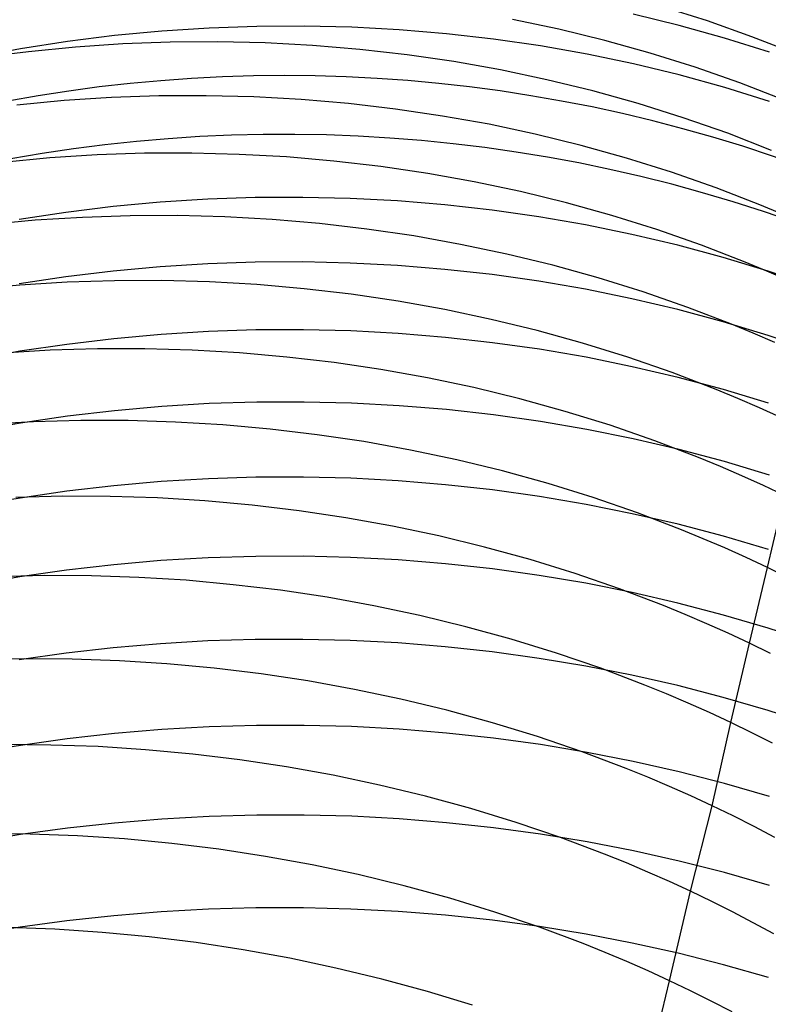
# Model space of a CAD drawing. Extents: x -383 to 1849, y -1185 to -529.
# Tile 844 of 870: x 1829 to 1837, y -927 to -917. Entities that reach past the tile are written whole.
import ezdxf

# ---------------------------------------------------------------- set-up
doc = ezdxf.new("R2010")
doc.units = 0
doc.layers.add('PREDEFINITO', color=7, linetype='CONTINUOUS')

msp = doc.modelspace()

# ---------------------------------------------------------------- linework, layer by layer
at = {"layer": 'PREDEFINITO'}
for p, q in [((1836.007, -916.623, 600.18), (1835.532, -916.507, 600.204)), ((1836.301, -916.576, 551.66), (1835.835, -916.429, 551.649)), ((1834.762, -916.661, 549.647), (1834.283, -916.56, 549.645)), ((1836.761, -916.739, 551.675), (1836.301, -916.576, 551.66)), ((1830.652, -916.681, 602.185), (1830.163, -916.728, 602.163)), ((1831.143, -916.649, 602.203), (1830.652, -916.681, 602.185)), ((1831.635, -916.632, 602.217), (1831.143, -916.649, 602.203)), ((1832.127, -916.629, 602.227), (1831.635, -916.632, 602.217)), ((1832.618, -916.641, 602.232), (1832.127, -916.629, 602.227)), ((1833.109, -916.668, 602.232), (1832.618, -916.641, 602.232)), ((1833.599, -916.709, 602.229), (1833.109, -916.668, 602.232)), ((1834.087, -916.765, 602.22), (1833.599, -916.709, 602.229)), ((1835.237, -916.778, 549.652), (1834.762, -916.661, 549.647)), ((1836.477, -916.753, 600.151), (1836.007, -916.623, 600.18)), ((1829.675, -916.788, 602.136), (1829.19, -916.864, 602.104)), ((1830.163, -916.728, 602.163), (1829.675, -916.788, 602.136)), ((1830.249, -916.813, 547.792), (1829.759, -916.846, 547.824)), ((1830.74, -916.795, 547.764), (1830.249, -916.813, 547.792)), ((1831.231, -916.791, 547.739), (1830.74, -916.795, 547.764)), ((1831.723, -916.803, 547.718), (1831.231, -916.791, 547.739)), ((1832.213, -916.829, 547.7), (1831.723, -916.803, 547.718)), ((1834.572, -916.835, 602.208), (1834.087, -916.765, 602.22)), ((1835.708, -916.909, 549.66), (1835.237, -916.778, 549.652)), ((1836.942, -916.898, 600.119), (1836.477, -916.753, 600.151)), ((1837.214, -916.916, 551.694), (1836.761, -916.739, 551.675)), ((1829.19, -916.864, 602.104), (1828.709, -916.954, 602.069)), ((1829.271, -916.894, 547.86), (1828.784, -916.956, 547.899)), ((1829.759, -916.846, 547.824), (1829.271, -916.894, 547.86)), ((1832.703, -916.87, 547.686), (1832.213, -916.829, 547.7)), ((1833.191, -916.926, 547.676), (1832.703, -916.87, 547.686)), ((1835.055, -916.921, 602.19), (1834.572, -916.835, 602.208)), ((1835.534, -917.021, 602.169), (1835.055, -916.921, 602.19)), ((1836.174, -917.055, 549.673), (1835.708, -916.909, 549.66)), ((1833.676, -916.997, 547.67), (1833.191, -916.926, 547.676)), ((1834.159, -917.083, 547.667), (1833.676, -916.997, 547.67)), ((1836.008, -917.135, 602.142), (1835.534, -917.021, 602.169)), ((1834.638, -917.184, 547.668), (1834.159, -917.083, 547.667)), ((1836.634, -917.217, 549.689), (1836.174, -917.055, 549.673)), ((1835.113, -917.3, 547.674), (1834.638, -917.184, 547.668)), ((1836.479, -917.265, 602.111), (1836.008, -917.135, 602.142)), ((1837.088, -917.394, 549.708), (1836.634, -917.217, 549.689)), ((1835.584, -917.431, 547.683), (1835.113, -917.3, 547.674)), ((1836.944, -917.409, 602.076), (1836.479, -917.265, 602.111)), ((1829.64, -917.401, 545.871), (1829.152, -917.447, 545.91)), ((1830.13, -917.369, 545.836), (1829.64, -917.401, 545.871)), ((1830.621, -917.352, 545.805), (1830.13, -917.369, 545.836)), ((1831.112, -917.35, 545.778), (1830.621, -917.352, 545.805)), ((1831.603, -917.362, 545.755), (1831.112, -917.35, 545.778)), ((1832.094, -917.389, 545.736), (1831.603, -917.362, 545.755)), ((1832.583, -917.431, 545.721), (1832.094, -917.389, 545.736)), ((1833.071, -917.488, 545.71), (1832.583, -917.431, 545.721)), ((1833.556, -917.56, 545.703), (1833.071, -917.488, 545.71)), ((1836.05, -917.578, 547.696), (1835.584, -917.431, 547.683)), ((1834.039, -917.646, 545.7), (1833.556, -917.56, 545.703)), ((1836.51, -917.739, 547.713), (1836.05, -917.578, 547.696)), ((1834.518, -917.748, 545.701), (1834.039, -917.646, 545.7)), ((1834.993, -917.864, 545.707), (1834.518, -917.748, 545.701)), ((1836.964, -917.916, 547.734), (1836.51, -917.739, 547.713)), ((1835.463, -917.996, 545.716), (1834.993, -917.864, 545.707)), ((1829.493, -917.994, 543.932), (1829.005, -918.04, 543.974)), ((1829.982, -917.963, 543.895), (1829.493, -917.994, 543.932)), ((1830.472, -917.946, 543.861), (1829.982, -917.963, 543.895)), ((1830.963, -917.944, 543.832), (1830.472, -917.946, 543.861)), ((1831.454, -917.957, 543.806), (1830.963, -917.944, 543.832)), ((1831.944, -917.984, 543.786), (1831.454, -917.957, 543.806)), ((1832.433, -918.027, 543.769), (1831.944, -917.984, 543.786)), ((1832.92, -918.084, 543.757), (1832.433, -918.027, 543.769)), ((1835.929, -918.142, 545.73), (1835.463, -917.996, 545.716)), ((1833.405, -918.155, 543.749), (1832.92, -918.084, 543.757)), ((1836.389, -918.303, 545.748), (1835.929, -918.142, 545.73)), ((1833.887, -918.242, 543.745), (1833.405, -918.155, 543.749)), ((1834.366, -918.343, 543.746), (1833.887, -918.242, 543.745)), ((1834.841, -918.459, 543.752), (1834.366, -918.343, 543.746)), ((1836.843, -918.48, 545.771), (1836.389, -918.303, 545.748)), ((1831.127, -918.421, 608.062), (1830.636, -918.453, 608.042)), ((1831.619, -918.404, 608.077), (1831.127, -918.421, 608.062)), ((1832.111, -918.402, 608.087), (1831.619, -918.404, 608.077)), ((1832.602, -918.413, 608.092), (1832.111, -918.402, 608.087)), ((1833.093, -918.439, 608.091), (1832.602, -918.413, 608.092)), ((1833.583, -918.479, 608.085), (1833.093, -918.439, 608.091)), ((1830.147, -918.498, 608.016), (1829.66, -918.558, 607.986)), ((1830.636, -918.453, 608.042), (1830.147, -918.498, 608.016)), ((1834.071, -918.534, 608.073), (1833.583, -918.479, 608.085)), ((1834.556, -918.603, 608.057), (1834.071, -918.534, 608.073)), ((1835.311, -918.59, 543.762), (1834.841, -918.459, 543.752)), ((1837.068, -918.574, 545.783), (1836.843, -918.48, 545.771)), ((1829.342, -918.639, 542.01), (1828.853, -918.684, 542.055)), ((1829.66, -918.558, 607.986), (1829.175, -918.632, 607.95)), ((1829.832, -918.609, 541.97), (1829.342, -918.639, 542.01)), ((1830.323, -918.593, 541.933), (1829.832, -918.609, 541.97)), ((1830.814, -918.591, 541.902), (1830.323, -918.593, 541.933)), ((1831.306, -918.604, 541.874), (1830.814, -918.591, 541.902)), ((1831.796, -918.632, 541.851), (1831.306, -918.604, 541.874)), ((1832.286, -918.674, 541.833), (1831.796, -918.632, 541.851)), ((1835.039, -918.687, 608.035), (1834.556, -918.603, 608.057)), ((1835.777, -918.736, 543.776), (1835.311, -918.59, 543.762)), ((1832.774, -918.731, 541.82), (1832.286, -918.674, 541.833)), ((1833.26, -918.802, 541.811), (1832.774, -918.731, 541.82)), ((1835.518, -918.785, 608.007), (1835.039, -918.687, 608.035)), ((1836.237, -918.897, 543.795), (1835.777, -918.736, 543.776)), ((1833.743, -918.889, 541.806), (1833.26, -918.802, 541.811)), ((1835.993, -918.898, 607.974), (1835.518, -918.785, 608.007)), ((1834.222, -918.99, 541.807), (1833.743, -918.889, 541.806)), ((1836.463, -919.025, 607.936), (1835.993, -918.898, 607.974)), ((1836.691, -919.073, 543.819), (1836.237, -918.897, 543.795)), ((1834.698, -919.105, 541.812), (1834.222, -918.99, 541.807)), ((1836.928, -919.167, 607.892), (1836.463, -919.025, 607.936)), ((1830.636, -919.12, 609.971), (1830.147, -919.165, 609.945)), ((1831.127, -919.089, 609.992), (1830.636, -919.12, 609.971)), ((1831.619, -919.073, 610.008), (1831.127, -919.089, 609.992)), ((1832.111, -919.07, 610.018), (1831.619, -919.073, 610.008)), ((1832.602, -919.082, 610.022), (1832.111, -919.07, 610.018)), ((1833.093, -919.108, 610.021), (1832.602, -919.082, 610.022)), ((1833.583, -919.148, 610.014), (1833.093, -919.108, 610.021)), ((1834.071, -919.202, 610.001), (1833.583, -919.148, 610.014)), ((1835.169, -919.236, 541.822), (1834.698, -919.105, 541.812)), ((1836.915, -919.167, 543.833), (1836.691, -919.073, 543.819)), ((1829.66, -919.225, 609.913), (1829.175, -919.298, 609.876)), ((1830.147, -919.165, 609.945), (1829.66, -919.225, 609.913)), ((1830.162, -919.265, 540.015), (1829.671, -919.281, 540.054)), ((1830.654, -919.264, 539.981), (1830.162, -919.265, 540.015)), ((1831.145, -919.278, 539.952), (1830.654, -919.264, 539.981)), ((1834.556, -919.271, 609.983), (1834.071, -919.202, 610.001)), ((1835.635, -919.381, 541.837), (1835.169, -919.236, 541.822)), ((1837.138, -919.264, 543.847), (1836.915, -919.167, 543.833)), ((1837.388, -919.323, 607.843), (1836.928, -919.167, 607.892)), ((1829.182, -919.31, 540.098), (1828.693, -919.354, 540.146)), ((1829.671, -919.281, 540.054), (1829.182, -919.31, 540.098)), ((1831.636, -919.306, 539.927), (1831.145, -919.278, 539.952)), ((1832.125, -919.349, 539.907), (1831.636, -919.306, 539.927)), ((1832.613, -919.406, 539.893), (1832.125, -919.349, 539.907)), ((1835.039, -919.354, 609.959), (1834.556, -919.271, 609.983)), ((1835.518, -919.452, 609.93), (1835.039, -919.354, 609.959)), ((1833.099, -919.478, 539.883), (1832.613, -919.406, 539.893)), ((1835.993, -919.564, 609.895), (1835.518, -919.452, 609.93)), ((1836.096, -919.541, 541.857), (1835.635, -919.381, 541.837)), ((1833.582, -919.564, 539.878), (1833.099, -919.478, 539.883)), ((1834.062, -919.665, 539.878), (1833.582, -919.564, 539.878)), ((1836.463, -919.69, 609.854), (1835.993, -919.564, 609.895)), ((1836.55, -919.716, 541.882), (1836.096, -919.541, 541.857)), ((1834.537, -919.781, 539.884), (1834.062, -919.665, 539.878)), ((1832.118, -919.773, 611.937), (1831.626, -919.775, 611.927)), ((1832.609, -919.785, 611.941), (1832.118, -919.773, 611.937)), ((1836.928, -919.831, 609.807), (1836.463, -919.69, 609.854)), ((1836.775, -919.809, 541.897), (1836.55, -919.716, 541.882)), ((1830.156, -919.866, 611.862), (1829.669, -919.924, 611.83)), ((1830.645, -919.822, 611.89), (1830.156, -919.866, 611.862)), ((1831.135, -919.792, 611.911), (1830.645, -919.822, 611.89)), ((1831.626, -919.775, 611.927), (1831.135, -919.792, 611.911)), ((1833.1, -919.812, 611.939), (1832.609, -919.785, 611.941)), ((1833.589, -919.852, 611.931), (1833.1, -919.812, 611.939)), ((1834.076, -919.907, 611.917), (1833.589, -919.852, 611.931)), ((1835.008, -919.911, 539.894), (1834.537, -919.781, 539.884)), ((1836.998, -919.906, 541.912), (1836.775, -919.809, 541.897)), ((1837.388, -919.987, 609.755), (1836.928, -919.831, 609.807)), ((1829.669, -919.924, 611.83), (1829.184, -919.996, 611.791)), ((1829.987, -919.97, 538.113), (1829.496, -919.985, 538.154)), ((1830.477, -919.97, 538.076), (1829.987, -919.97, 538.113)), ((1830.968, -919.984, 538.045), (1830.477, -919.97, 538.076)), ((1834.561, -919.975, 611.898), (1834.076, -919.907, 611.917)), ((1835.043, -920.058, 611.872), (1834.561, -919.975, 611.898)), ((1835.475, -920.056, 539.91), (1835.008, -919.911, 539.894)), ((1829.184, -919.996, 611.791), (1828.703, -920.083, 611.746)), ((1829.496, -919.985, 538.154), (1829.007, -920.014, 538.201)), ((1831.458, -920.012, 538.019), (1830.968, -919.984, 538.045)), ((1831.947, -920.055, 537.997), (1831.458, -920.012, 538.019)), ((1832.435, -920.113, 537.982), (1831.947, -920.055, 537.997)), ((1835.522, -920.156, 611.841), (1835.043, -920.058, 611.872)), ((1835.935, -920.216, 539.931), (1835.475, -920.056, 539.91)), ((1832.92, -920.184, 537.971), (1832.435, -920.113, 537.982)), ((1835.996, -920.267, 611.804), (1835.522, -920.156, 611.841)), ((1833.402, -920.271, 537.966), (1832.92, -920.184, 537.971)), ((1833.882, -920.372, 537.966), (1833.402, -920.271, 537.966)), ((1836.39, -920.391, 539.957), (1835.935, -920.216, 539.931)), ((1836.466, -920.393, 611.76), (1835.996, -920.267, 611.804)), ((1834.357, -920.487, 537.971), (1833.882, -920.372, 537.966)), ((1834.828, -920.618, 537.982), (1834.357, -920.487, 537.971)), ((1836.615, -920.484, 539.972), (1836.39, -920.391, 539.957)), ((1836.931, -920.533, 611.711), (1836.466, -920.393, 611.76)), ((1836.838, -920.58, 539.989), (1836.615, -920.484, 539.972)), ((1830.651, -920.568, 613.791), (1830.162, -920.611, 613.763)), ((1831.142, -920.538, 613.812), (1830.651, -920.568, 613.791)), ((1831.634, -920.523, 613.828), (1831.142, -920.538, 613.812)), ((1832.125, -920.521, 613.838), (1831.634, -920.523, 613.828)), ((1832.617, -920.533, 613.842), (1832.125, -920.521, 613.838)), ((1833.108, -920.56, 613.839), (1832.617, -920.533, 613.842)), ((1833.598, -920.6, 613.83), (1833.108, -920.56, 613.839)), ((1837.06, -920.68, 540.007), (1836.838, -920.58, 539.989)), ((1829.675, -920.668, 613.729), (1829.19, -920.74, 613.689)), ((1830.162, -920.611, 613.763), (1829.675, -920.668, 613.729)), ((1834.085, -920.655, 613.816), (1833.598, -920.6, 613.83)), ((1834.571, -920.723, 613.795), (1834.085, -920.655, 613.816)), ((1835.294, -920.762, 537.998), (1834.828, -920.618, 537.982)), ((1829.19, -920.74, 613.689), (1828.708, -920.825, 613.643)), ((1829.325, -920.726, 536.267), (1828.837, -920.754, 536.316)), ((1829.815, -920.712, 536.223), (1829.325, -920.726, 536.267)), ((1830.305, -920.713, 536.184), (1829.815, -920.712, 536.223)), ((1830.795, -920.728, 536.151), (1830.305, -920.713, 536.184)), ((1831.284, -920.757, 536.123), (1830.795, -920.728, 536.151)), ((1831.773, -920.801, 536.101), (1831.284, -920.757, 536.123)), ((1835.053, -920.806, 613.767), (1834.571, -920.723, 613.795)), ((1835.755, -920.922, 538.02), (1835.294, -920.762, 537.998)), ((1832.26, -920.859, 536.084), (1831.773, -920.801, 536.101)), ((1832.745, -920.931, 536.073), (1832.26, -920.859, 536.084)), ((1835.532, -920.903, 613.734), (1835.053, -920.806, 613.767)), ((1833.227, -921.018, 536.067), (1832.745, -920.931, 536.073)), ((1836.007, -921.013, 613.694), (1835.532, -920.903, 613.734)), ((1836.209, -921.096, 538.048), (1835.755, -920.922, 538.02)), ((1833.705, -921.119, 536.067), (1833.227, -921.018, 536.067)), ((1836.477, -921.138, 613.648), (1836.007, -921.013, 613.694)), ((1836.434, -921.189, 538.064), (1836.209, -921.096, 538.048)), ((1834.18, -921.235, 536.073), (1833.705, -921.119, 536.067)), ((1836.657, -921.285, 538.081), (1836.434, -921.189, 538.064)), ((1836.942, -921.278, 613.596), (1836.477, -921.138, 613.648)), ((1831.626, -921.3, 615.718), (1831.135, -921.315, 615.702)), ((1832.118, -921.298, 615.728), (1831.626, -921.3, 615.718)), ((1832.609, -921.31, 615.732), (1832.118, -921.298, 615.728)), ((1834.651, -921.365, 536.084), (1834.18, -921.235, 536.073)), ((1836.879, -921.385, 538.1), (1836.657, -921.285, 538.081)), ((1830.156, -921.388, 615.651), (1829.669, -921.444, 615.616)), ((1830.645, -921.344, 615.68), (1830.156, -921.388, 615.651)), ((1831.135, -921.315, 615.702), (1830.645, -921.344, 615.68)), ((1833.1, -921.337, 615.729), (1832.609, -921.31, 615.732)), ((1833.589, -921.377, 615.719), (1833.1, -921.337, 615.729)), ((1834.076, -921.431, 615.703), (1833.589, -921.377, 615.719)), ((1835.117, -921.51, 536.101), (1834.651, -921.365, 536.084)), ((1837.098, -921.488, 538.12), (1836.879, -921.385, 538.1)), ((1829.629, -921.497, 534.352), (1829.14, -921.51, 534.399)), ((1829.669, -921.444, 615.616), (1829.185, -921.515, 615.574)), ((1830.119, -921.498, 534.311), (1829.629, -921.497, 534.352)), ((1830.609, -921.514, 534.276), (1830.119, -921.498, 534.311)), ((1834.561, -921.499, 615.681), (1834.076, -921.431, 615.703)), ((1835.043, -921.581, 615.652), (1834.561, -921.499, 615.681)), ((1836.921, -922.235, 536.229), (1837.098, -921.488, 538.12)), ((1829.185, -921.515, 615.574), (1828.703, -921.599, 615.526)), ((1831.099, -921.544, 534.247), (1830.609, -921.514, 534.276)), ((1831.587, -921.588, 534.223), (1831.099, -921.544, 534.247)), ((1832.074, -921.646, 534.205), (1831.587, -921.588, 534.223)), ((1835.522, -921.677, 615.617), (1835.043, -921.581, 615.652)), ((1835.577, -921.669, 536.124), (1835.117, -921.51, 536.101)), ((1832.558, -921.719, 534.193), (1832.074, -921.646, 534.205)), ((1835.996, -921.787, 615.575), (1835.522, -921.677, 615.617)), ((1836.032, -921.843, 536.153), (1835.577, -921.669, 536.124)), ((1833.04, -921.806, 534.186), (1832.558, -921.719, 534.193)), ((1833.519, -921.907, 534.186), (1833.04, -921.806, 534.186)), ((1836.466, -921.911, 615.527), (1835.996, -921.787, 615.575)), ((1833.994, -922.022, 534.192), (1833.519, -921.907, 534.186)), ((1836.257, -921.936, 536.17), (1836.032, -921.843, 536.153)), ((1836.931, -922.049, 615.472), (1836.466, -921.911, 615.527)), ((1836.48, -922.032, 536.188), (1836.257, -921.936, 536.17)), ((1831.625, -922.119, 617.59), (1831.133, -922.134, 617.574)), ((1832.116, -922.117, 617.6), (1831.625, -922.119, 617.59)), ((1832.607, -922.129, 617.604), (1832.116, -922.117, 617.6)), ((1834.465, -922.152, 534.203), (1833.994, -922.022, 534.192)), ((1836.701, -922.131, 536.208), (1836.48, -922.032, 536.188)), ((1830.154, -922.205, 617.521), (1829.667, -922.261, 617.484)), ((1830.643, -922.163, 617.551), (1830.154, -922.205, 617.521)), ((1831.133, -922.134, 617.574), (1830.643, -922.163, 617.551)), ((1833.098, -922.155, 617.6), (1832.607, -922.129, 617.604)), ((1833.587, -922.195, 617.59), (1833.098, -922.155, 617.6)), ((1834.074, -922.249, 617.573), (1833.587, -922.195, 617.59)), ((1834.931, -922.297, 534.221), (1834.465, -922.152, 534.203)), ((1836.921, -922.235, 536.229), (1836.701, -922.131, 536.208)), ((1829.435, -922.318, 532.497), (1828.946, -922.33, 532.546)), ((1829.667, -922.261, 617.484), (1829.183, -922.331, 617.442)), ((1829.925, -922.32, 532.454), (1829.435, -922.318, 532.497)), ((1830.415, -922.337, 532.417), (1829.925, -922.32, 532.454)), ((1834.559, -922.317, 617.55), (1834.074, -922.249, 617.573)), ((1835.042, -922.398, 617.519), (1834.559, -922.317, 617.55)), ((1835.391, -922.455, 534.245), (1834.931, -922.297, 534.221)), ((1836.735, -923.018, 534.355), (1836.921, -922.235, 536.229)), ((1837.138, -922.342, 536.252), (1836.921, -922.235, 536.229)), ((1829.183, -922.331, 617.442), (1828.702, -922.415, 617.392)), ((1830.904, -922.367, 532.386), (1830.415, -922.337, 532.417)), ((1831.392, -922.412, 532.361), (1830.904, -922.367, 532.386)), ((1831.879, -922.47, 532.342), (1831.392, -922.412, 532.361)), ((1835.52, -922.493, 617.482), (1835.042, -922.398, 617.519)), ((1832.364, -922.543, 532.329), (1831.879, -922.47, 532.342)), ((1835.845, -922.628, 534.276), (1835.391, -922.455, 534.245)), ((1835.995, -922.603, 617.438), (1835.52, -922.493, 617.482)), ((1832.846, -922.63, 532.322), (1832.364, -922.543, 532.329)), ((1836.07, -922.72, 534.293), (1835.845, -922.628, 534.276)), ((1836.465, -922.726, 617.387), (1835.995, -922.603, 617.438)), ((1833.324, -922.731, 532.321), (1832.846, -922.63, 532.322)), ((1833.8, -922.847, 532.327), (1833.324, -922.731, 532.321)), ((1836.294, -922.816, 534.312), (1836.07, -922.72, 534.293)), ((1836.93, -922.863, 617.329), (1836.465, -922.726, 617.387)), ((1836.515, -922.915, 534.333), (1836.294, -922.816, 534.312)), ((1834.27, -922.976, 532.339), (1833.8, -922.847, 532.327)), ((1836.735, -923.018, 534.355), (1836.515, -922.915, 534.333)), ((1837.389, -923.014, 617.265), (1836.93, -922.863, 617.329)), ((1830.637, -923.023, 619.402), (1830.148, -923.065, 619.371)), ((1831.128, -922.994, 619.425), (1830.637, -923.023, 619.402)), ((1831.62, -922.979, 619.442), (1831.128, -922.994, 619.425)), ((1832.112, -922.978, 619.452), (1831.62, -922.979, 619.442)), ((1832.603, -922.99, 619.455), (1832.112, -922.978, 619.452)), ((1833.094, -923.015, 619.452), (1832.603, -922.99, 619.455)), ((1833.584, -923.055, 619.441), (1833.094, -923.015, 619.452)), ((1834.736, -923.12, 532.358), (1834.27, -922.976, 532.339)), ((1836.541, -923.839, 532.497), (1836.735, -923.018, 534.355)), ((1836.952, -923.124, 534.379), (1836.735, -923.018, 534.355)), ((1829.661, -923.121, 619.333), (1829.176, -923.19, 619.289)), ((1830.148, -923.065, 619.371), (1829.661, -923.121, 619.333)), ((1834.072, -923.108, 619.423), (1833.584, -923.055, 619.441)), ((1834.557, -923.175, 619.398), (1834.072, -923.108, 619.423)), ((1835.197, -923.278, 532.383), (1834.736, -923.12, 532.358)), ((1829.233, -923.181, 530.664), (1828.743, -923.192, 530.715)), ((1829.723, -923.184, 530.618), (1829.233, -923.181, 530.664)), ((1830.214, -923.201, 530.579), (1829.723, -923.184, 530.618)), ((1830.704, -923.232, 530.546), (1830.214, -923.201, 530.579)), ((1831.193, -923.277, 530.519), (1830.704, -923.232, 530.546)), ((1835.04, -923.255, 619.366), (1834.557, -923.175, 619.398)), ((1831.68, -923.336, 530.499), (1831.193, -923.277, 530.519)), ((1832.165, -923.409, 530.485), (1831.68, -923.336, 530.499)), ((1835.519, -923.349, 619.327), (1835.04, -923.255, 619.366)), ((1835.652, -923.451, 532.414), (1835.197, -923.278, 532.383)), ((1832.648, -923.496, 530.478), (1832.165, -923.409, 530.485)), ((1835.994, -923.457, 619.281), (1835.519, -923.349, 619.327)), ((1833.128, -923.597, 530.477), (1832.648, -923.496, 530.478)), ((1835.877, -923.542, 532.432), (1835.652, -923.451, 532.414)), ((1836.1, -923.638, 532.452), (1835.877, -923.542, 532.432)), ((1836.464, -923.579, 619.228), (1835.994, -923.457, 619.281)), ((1833.603, -923.712, 530.482), (1833.128, -923.597, 530.477)), ((1836.321, -923.736, 532.474), (1836.1, -923.638, 532.452)), ((1836.929, -923.715, 619.168), (1836.464, -923.579, 619.228)), ((1834.075, -923.841, 530.495), (1833.603, -923.712, 530.482)), ((1836.541, -923.839, 532.497), (1836.321, -923.736, 532.474)), ((1837.389, -923.864, 619.101), (1836.929, -923.715, 619.168)), ((1834.542, -923.985, 530.514), (1834.075, -923.841, 530.495)), ((1836.349, -924.701, 530.658), (1836.541, -923.839, 532.497)), ((1836.759, -923.945, 532.522), (1836.541, -923.839, 532.497)), ((1830.162, -923.954, 621.206), (1829.674, -924.008, 621.168)), ((1830.651, -923.913, 621.238), (1830.162, -923.954, 621.206)), ((1831.142, -923.885, 621.262), (1830.651, -923.913, 621.238)), ((1831.633, -923.871, 621.279), (1831.142, -923.885, 621.262)), ((1832.125, -923.87, 621.288), (1831.633, -923.871, 621.279)), ((1832.617, -923.882, 621.291), (1832.125, -923.87, 621.288)), ((1833.108, -923.908, 621.287), (1832.617, -923.882, 621.291)), ((1833.598, -923.948, 621.275), (1833.108, -923.908, 621.287)), ((1834.086, -924.001, 621.256), (1833.598, -923.948, 621.275)), ((1836.975, -924.054, 532.548), (1836.759, -923.945, 532.522)), ((1829.674, -924.008, 621.168), (1829.189, -924.076, 621.123)), ((1834.571, -924.068, 621.229), (1834.086, -924.001, 621.256)), ((1835.003, -924.143, 530.539), (1834.542, -923.985, 530.514)), ((1829.189, -924.076, 621.123), (1828.708, -924.157, 621.07)), ((1829.504, -924.072, 528.797), (1829.014, -924.068, 528.845)), ((1829.994, -924.089, 528.756), (1829.504, -924.072, 528.797)), ((1830.483, -924.121, 528.722), (1829.994, -924.089, 528.756)), ((1830.972, -924.166, 528.693), (1830.483, -924.121, 528.722)), ((1835.054, -924.148, 621.196), (1834.571, -924.068, 621.229)), ((1835.458, -924.314, 530.572), (1835.003, -924.143, 530.539)), ((1835.532, -924.242, 621.155), (1835.054, -924.148, 621.196)), ((1831.459, -924.225, 528.672), (1830.972, -924.166, 528.693)), ((1831.944, -924.298, 528.657), (1831.459, -924.225, 528.672)), ((1836.007, -924.349, 621.107), (1835.532, -924.242, 621.155)), ((1832.426, -924.385, 528.649), (1831.944, -924.298, 528.657)), ((1835.683, -924.406, 530.591), (1835.458, -924.314, 530.572)), ((1836.478, -924.47, 621.051), (1836.007, -924.349, 621.107)), ((1832.905, -924.486, 528.648), (1832.426, -924.385, 528.649)), ((1835.907, -924.5, 530.612), (1835.683, -924.406, 530.591)), ((1833.381, -924.601, 528.654), (1832.905, -924.486, 528.648)), ((1836.129, -924.599, 530.634), (1835.907, -924.5, 530.612)), ((1836.943, -924.605, 620.988), (1836.478, -924.47, 621.051)), ((1833.852, -924.73, 528.666), (1833.381, -924.601, 528.654)), ((1836.349, -924.701, 530.658), (1836.129, -924.599, 530.634)), ((1834.319, -924.873, 528.686), (1833.852, -924.73, 528.666)), ((1836.126, -925.586, 528.836), (1836.349, -924.701, 530.658)), ((1836.567, -924.806, 530.684), (1836.349, -924.701, 530.658)), ((1830.652, -924.839, 623.057), (1830.162, -924.88, 623.025)), ((1831.143, -924.812, 623.082), (1830.652, -924.839, 623.057)), ((1831.634, -924.798, 623.099), (1831.143, -924.812, 623.082)), ((1832.126, -924.798, 623.109), (1831.634, -924.798, 623.099)), ((1832.618, -924.81, 623.111), (1832.126, -924.798, 623.109)), ((1833.109, -924.836, 623.106), (1832.618, -924.81, 623.111)), ((1833.598, -924.876, 623.094), (1833.109, -924.836, 623.106)), ((1836.783, -924.915, 530.712), (1836.567, -924.806, 530.684)), ((1829.675, -924.933, 622.986), (1829.19, -925, 622.939)), ((1830.162, -924.88, 623.025), (1829.675, -924.933, 622.986)), ((1834.086, -924.928, 623.074), (1833.598, -924.876, 623.094)), ((1834.572, -924.995, 623.046), (1834.086, -924.928, 623.074)), ((1834.78, -925.03, 528.713), (1834.319, -924.873, 528.686)), ((1836.997, -925.028, 530.741), (1836.783, -924.915, 530.712)), ((1829.19, -925, 622.939), (1828.709, -925.08, 622.885)), ((1829.289, -924.994, 526.992), (1828.799, -924.989, 527.042)), ((1829.778, -925.013, 526.95), (1829.289, -924.994, 526.992)), ((1830.267, -925.045, 526.913), (1829.778, -925.013, 526.95)), ((1830.755, -925.091, 526.884), (1830.267, -925.045, 526.913)), ((1835.054, -925.074, 623.011), (1834.572, -924.995, 623.046)), ((1835.235, -925.202, 528.747), (1834.78, -925.03, 528.713)), ((1835.533, -925.167, 622.968), (1835.054, -925.074, 623.011)), ((1831.241, -925.151, 526.862), (1830.755, -925.091, 526.884)), ((1831.725, -925.225, 526.846), (1831.241, -925.151, 526.862)), ((1836.008, -925.274, 622.917), (1835.533, -925.167, 622.968)), ((1832.207, -925.312, 526.838), (1831.725, -925.225, 526.846)), ((1835.461, -925.293, 528.766), (1835.235, -925.202, 528.747)), ((1836.478, -925.393, 622.859), (1836.008, -925.274, 622.917)), ((1832.686, -925.414, 526.837), (1832.207, -925.312, 526.838)), ((1835.684, -925.387, 528.788), (1835.461, -925.293, 528.766)), ((1833.161, -925.529, 526.843), (1832.686, -925.414, 526.837)), ((1835.906, -925.485, 528.811), (1835.684, -925.387, 528.788)), ((1836.943, -925.527, 622.794), (1836.478, -925.393, 622.859)), ((1833.632, -925.658, 526.856), (1833.161, -925.529, 526.843)), ((1836.126, -925.586, 528.836), (1835.906, -925.485, 528.811)), ((1834.099, -925.801, 526.876), (1833.632, -925.658, 526.856)), ((1835.906, -926.512, 527.033), (1836.126, -925.586, 528.836)), ((1836.345, -925.691, 528.863), (1836.126, -925.586, 528.836)), ((1831.135, -925.772, 624.885), (1830.645, -925.799, 624.859)), ((1831.626, -925.758, 624.902), (1831.135, -925.772, 624.885)), ((1832.118, -925.757, 624.912), (1831.626, -925.758, 624.902)), ((1832.609, -925.77, 624.915), (1832.118, -925.757, 624.912)), ((1833.099, -925.796, 624.909), (1832.609, -925.77, 624.915)), ((1836.561, -925.8, 528.892), (1836.345, -925.691, 528.863)), ((1830.156, -925.839, 624.826), (1829.669, -925.892, 624.786)), ((1830.645, -925.799, 624.859), (1830.156, -925.839, 624.826)), ((1833.589, -925.835, 624.896), (1833.099, -925.796, 624.909)), ((1834.076, -925.887, 624.875), (1833.589, -925.835, 624.896)), ((1834.561, -925.952, 624.846), (1834.076, -925.887, 624.875)), ((1834.56, -925.958, 526.904), (1834.099, -925.801, 526.876)), ((1836.775, -925.912, 528.922), (1836.561, -925.8, 528.892)), ((1829.185, -925.958, 624.738), (1828.703, -926.037, 624.682)), ((1829.545, -925.979, 525.169), (1829.055, -925.96, 525.214)), ((1829.669, -925.892, 624.786), (1829.185, -925.958, 624.738)), ((1830.034, -926.012, 525.131), (1829.545, -925.979, 525.169)), ((1835.015, -926.128, 526.94), (1834.56, -925.958, 526.904)), ((1835.043, -926.031, 624.809), (1834.561, -925.952, 624.846)), ((1836.988, -926.027, 528.955), (1836.775, -925.912, 528.922)), ((1830.522, -926.058, 525.1), (1830.034, -926.012, 525.131)), ((1831.009, -926.118, 525.076), (1830.522, -926.058, 525.1)), ((1835.522, -926.123, 624.765), (1835.043, -926.031, 624.809)), ((1831.494, -926.192, 525.06), (1831.009, -926.118, 525.076)), ((1831.976, -926.28, 525.051), (1831.494, -926.192, 525.06)), ((1835.24, -926.219, 526.96), (1835.015, -926.128, 526.94)), ((1835.996, -926.228, 624.712), (1835.522, -926.123, 624.765)), ((1832.455, -926.381, 525.049), (1831.976, -926.28, 525.051)), ((1835.464, -926.313, 526.982), (1835.24, -926.219, 526.96)), ((1836.466, -926.347, 624.652), (1835.996, -926.228, 624.712)), ((1832.931, -926.495, 525.055), (1832.455, -926.381, 525.049)), ((1835.686, -926.411, 527.007), (1835.464, -926.313, 526.982)), ((1836.931, -926.479, 624.584), (1836.466, -926.347, 624.652)), ((1833.402, -926.624, 525.068), (1832.931, -926.495, 525.055)), ((1835.906, -926.512, 527.033), (1835.686, -926.411, 527.007)), ((1835.678, -927.473, 525.25), (1835.906, -926.512, 527.033)), ((1836.124, -926.616, 527.061), (1835.906, -926.512, 527.033)), ((1833.869, -926.766, 525.089), (1833.402, -926.624, 525.068)), ((1836.34, -926.724, 527.091), (1836.124, -926.616, 527.061)), ((1836.555, -926.836, 527.123), (1836.34, -926.724, 527.091))]:
    msp.add_line(p, q, dxfattribs=at)
at = {"layer": 'PREDEFINITO', "extrusion": (0.001264, 0.042708, 0.999087)}
msp.add_arc((-1858.565, 897.174, 530.608), 14.997, 125.1953, 297.2997, dxfattribs=at)
at = {"layer": 'PREDEFINITO', "extrusion": (0.015277, 0.101694, 0.994698)}
msp.add_arc((-1949.428, 700.921, 493.787), 14.997, 132.055, 314.6366, dxfattribs=at)
at = {"layer": 'PREDEFINITO', "extrusion": (-0.016803, -0.114563, 0.993274)}
msp.add_arc((1947.266, -580.766, 654.03), 14.942, 95.8433, 275.2787, dxfattribs=at)
at = {"layer": 'PREDEFINITO', "extrusion": (-0.016824, -0.171811, 0.984986)}
msp.add_arc((1913.771, -633.224, 707.575), 14.961, 82.6511, 280.1, dxfattribs=at)
at = {"layer": 'PREDEFINITO', "extrusion": (-0.016915, -0.074595, 0.99707)}
msp.add_arc((1991.819, -454.216, 615.405), 14.938, 107.3243, 274.6342, dxfattribs=at)
at = {"layer": 'PREDEFINITO', "extrusion": (-0.016833, -0.307513, 0.951395)}
msp.add_arc((1880.171, -604.876, 826.028), 14.979, 55.839, 295.273, dxfattribs=at)
at = {"layer": 'PREDEFINITO', "extrusion": (-0.016807, -0.326121, 0.945179)}
msp.add_arc((1877.535, -594.184, 841.426), 14.974, 51.6841, 297.6499, dxfattribs=at)

doc.saveas('drawing.dxf')
